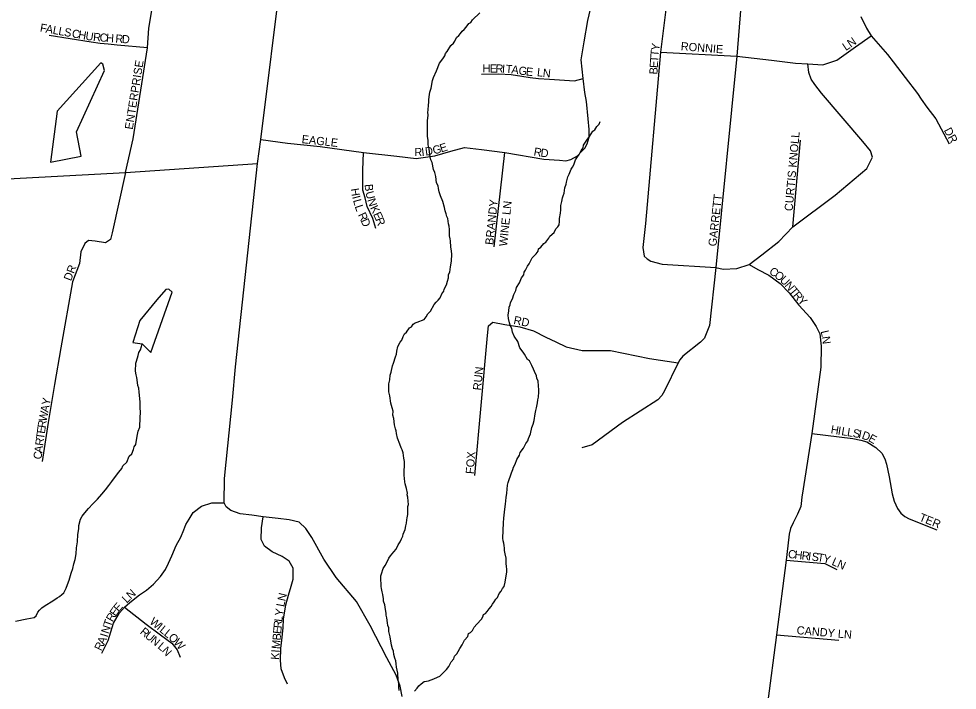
# Model space of a CAD drawing. Extents: x 1310247 to 1664935, y 235267 to 584339.
# Drawn here: x 1474448 to 1480186, y 426214 to 430317 of the extents above; entities that cross this region are included whole.
import ezdxf

# ---------------------------------------------------------------- set-up
doc = ezdxf.new("R2010")
doc.units = 0
for name, color, linetype in [('GM_X_County_Road', 7, 'Continuous'), ('GM_X_Minor_Lake', 7, 'Continuous'), ('GM_X_Minor_River', 7, 'Continuous'), ('GM_X_Township_Road', 7, 'Continuous'), ('GM_X_Township_Subdivision', 7, 'Continuous'), ('GM_X_Township_Subdivision_Text', 7, 'Continuous')]:
    doc.layers.add(name, color=color, linetype=linetype)

msp = doc.modelspace()

# ---------------------------------------------------------------- linework, layer by layer
at = {"layer": 'GM_X_County_Road'}
msp.add_lwpolyline([(1476791.5, 426175.9), (1476780.3, 426238.6), (1476754.6, 426306.9), (1476698.1, 426412.2), (1476596.3, 426608.8), (1476512.6, 426755.8), (1476388.5, 426903), (1476314, 427015.2), (1476240.1, 427146.9), (1476203.6, 427202.7), (1476162.1, 427240.5), (1476102, 427255.6), (1476032.9, 427262.8), (1475942.1, 427273), (1475872.7, 427284.8), (1475802, 427292.6), (1475745.1, 427312), (1475716.1, 427335), (1475703.4, 427359.2), (1475706.4, 427508), (1475754.1, 427986.9), (1475773.3, 428190), (1475907.9, 429432.7), (1475927.9, 429579.2), (1476055.4, 430612.7)], dxfattribs=at)
at = {"layer": 'GM_X_Minor_Lake'}
for points in [[(1474641, 429440.5), (1474829.9, 429476.9), (1474801, 429625.7), (1474972.8, 430000.8), (1474961.6, 430039.1), (1474949.8, 430047.3), (1474681.5, 429752.1)], [(1474682.5, 429753.3), (1474641, 429440.5)], [(1475202.3, 428331.1), (1475255.3, 428277), (1475385.1, 428647), (1475365.5, 428665.4), (1475347.4, 428663.7), (1475291.8, 428598.9)], [(1475291.8, 428598.9), (1475187.4, 428472.6), (1475144.6, 428339.2), (1475202.3, 428331.1)]]:
    msp.add_lwpolyline(points, dxfattribs=at)
at = {"layer": 'GM_X_Minor_River'}
for points in [[(1476837.2, 428428.5), (1476849.4, 428434.2), (1476859.9, 428452), (1476872.1, 428459.6), (1476884.2, 428463.3), (1476926.8, 428480.3), (1476939.2, 428496), (1476949.7, 428513.7), (1476966.2, 428531.3), (1476987.2, 428570.8), (1476999.7, 428586.5), (1477012, 428598.2), (1477024.4, 428611.9), (1477035, 428635.7), (1477047.5, 428653.4), (1477049.8, 428665.3), (1477062.5, 428691), (1477069.1, 428714.9), (1477075.6, 428734.8), (1477076.1, 428754.8), (1477082.5, 428768.6), (1477087.4, 428802.5), (1477091.9, 428824.5), (1477094.3, 428838.4), (1477095.3, 428876.5), (1477093.8, 428898.5), (1477090.4, 428922.7), (1477087.4, 428960.8), (1477085.7, 428972.9), (1477082.1, 428991), (1477081.1, 429029.1), (1477079.6, 429049.1), (1477075.9, 429063.3), (1477070.8, 429097.5), (1477065.1, 429109.6), (1477061.5, 429125.7), (1477055.9, 429143.9), (1477050.4, 429164.1), (1477041.3, 429200.4), (1477026.1, 429234.8), (1477018.7, 429259), (1477013.3, 429281.2), (1477011.7, 429297.3), (1477002.1, 429315.6), (1476997.1, 429353.8), (1476991.7, 429377.9), (1476984.1, 429396.2), (1476975.2, 429438.5), (1476967.6, 429454.7), (1476964, 429472.8), (1476958.8, 429505), (1476957.3, 429523.1), (1476951.9, 429547.2), (1476950.6, 429575.3), (1476947.1, 429597.5), (1476947.5, 429611.5), (1476945.9, 429629.5), (1476947.5, 429693.6), (1476950.4, 429727.6), (1476948.9, 429747.6), (1476951.2, 429759.6), (1476952, 429791.6), (1476954.4, 429805.6), (1476954.9, 429823.6), (1476959.7, 429855.5), (1476962, 429869.5), (1476968.7, 429893.3), (1476977.9, 429941.2), (1476984.4, 429959), (1477001.4, 429998.6), (1477020.7, 430046.2), (1477041.4, 430071.7), (1477051.9, 430091.5), (1477056.3, 430105.4), (1477066.6, 430117.1), (1477089.6, 430154.6), (1477106, 430168.2), (1477114.3, 430180), (1477124.9, 430203.7), (1477139.3, 430215.4), (1477149.6, 430227.1), (1477158, 430240.9), (1477170.3, 430252.6), (1477182.7, 430266.3), (1477199.3, 430287.9), (1477211.5, 430295.6), (1477221.9, 430311.3), (1477267.1, 430354.2)], [(1477695.7, 428989), (1477720.4, 429012.3), (1477731, 429034.1), (1477743.3, 429045.8), (1477751.6, 429057.6), (1477754.2, 429079.5), (1477754.6, 429097.6), (1477759.5, 429129.5), (1477762, 429149.5), (1477762.6, 429175.5), (1477767.3, 429201.4), (1477771.9, 429223.3), (1477776.2, 429235.2), (1477782.6, 429251.1), (1477787.5, 429285), (1477794, 429306.9), (1477796.4, 429318.8), (1477805.2, 429350.6), (1477813.7, 429368.4), (1477824.4, 429398.2), (1477832.8, 429410), (1477841.2, 429425.8), (1477852, 429455.6), (1477860.3, 429467.4), (1477874.8, 429487), (1477885.5, 429512.8), (1477897.9, 429528.5), (1477900.3, 429544.5), (1477925.4, 429581.8), (1477937.8, 429597.5), (1477958.7, 429631.1), (1477970.9, 429638.8), (1477981.5, 429658.5), (1477995.9, 429674.1), (1478002.3, 429690)], [(1477302.2, 426683.6), (1477312.6, 426695.3), (1477323, 426711.1), (1477335.4, 426726.8), (1477343.8, 426740.6), (1477354.2, 426754.3), (1477364.6, 426770.1), (1477374.9, 426781.8), (1477385.6, 426805.6), (1477398, 426819.3), (1477406.4, 426835.1), (1477414.7, 426848.9), (1477421.4, 426874.8), (1477423.8, 426888.8), (1477431, 426936.6), (1477431.5, 426956.6), (1477429.8, 426968.7), (1477428.4, 426990.8), (1477427.1, 427020.9), (1477421.8, 427047), (1477418.3, 427067.2), (1477418.7, 427083.2), (1477415.1, 427099.3), (1477413.4, 427113.4), (1477409.8, 427127.5), (1477408.2, 427143.6), (1477410.6, 427237.6), (1477413.3, 427265.6), (1477420.7, 427321.5), (1477423.5, 427351.5), (1477428.5, 427391.4), (1477431.2, 427417.4), (1477436.5, 427467.3), (1477440.9, 427483.2), (1477460.4, 427542.8), (1477469, 427562.6), (1477473.3, 427576.5), (1477483.9, 427596.3), (1477492.6, 427624.1), (1477509.3, 427649.7), (1477513.8, 427667.6), (1477534.5, 427693.1), (1477547.3, 427722.8), (1477559.7, 427738.5), (1477564, 427752.5), (1477576.8, 427780.2), (1477585.8, 427820), (1477592.3, 427839.8), (1477598.9, 427861.7), (1477606, 427903.6), (1477608.5, 427923.6), (1477612.9, 427939.5), (1477619.7, 427971.3), (1477622.2, 427989.3), (1477624.6, 428005.3), (1477627.4, 428037.2), (1477627.7, 428049.2), (1477626.3, 428073.3), (1477623.1, 428103.5), (1477615.5, 428121.7), (1477613.9, 428135.8), (1477600.5, 428162.1), (1477594.9, 428176.3), (1477585.4, 428198.6), (1477570.1, 428227), (1477558.3, 428235.4), (1477541, 428267.9), (1477531.3, 428280.1), (1477512, 428306.7), (1477498.9, 428345.1), (1477477.7, 428377.7), (1477466.2, 428402), (1477462.8, 428424.2), (1477455.1, 428438.4), (1477447.6, 428458.6), (1477442.3, 428484.8), (1477440.8, 428506.9), (1477443.5, 428532.8), (1477446.1, 428554.8), (1477452.4, 428568.6), (1477454.8, 428582.6), (1477467.4, 428606.3), (1477474.1, 428632.2), (1477486.7, 428655.9), (1477491.2, 428675.8), (1477510, 428703.3), (1477520.8, 428735.1), (1477535.3, 428752.8), (1477537.7, 428768.7), (1477546, 428780.5), (1477558.7, 428806.2), (1477569.1, 428820), (1477586.1, 428855.6), (1477610.8, 428881), (1477623.2, 428896.7), (1477625.6, 428910.7), (1477639.9, 428922.3), (1477658.5, 428943.8), (1477670.7, 428951.5), (1477689.4, 428977.1), (1477695.7, 428989)], [(1476772.9, 426212.7), (1476771.4, 426234.7), (1476771.9, 426254.8), (1476768.4, 426274.9), (1476765.6, 426319), (1476756.4, 426355.3), (1476755, 426375.4), (1476753.4, 426393.5), (1476747.8, 426409.6), (1476740.3, 426431.9), (1476738.8, 426451.9), (1476733.2, 426466.1), (1476725.8, 426490.3), (1476719, 426540.6), (1476709.8, 426572.9), (1476710.4, 426594.9), (1476704.7, 426609.1), (1476703.1, 426625.1), (1476697.9, 426657.3), (1476694.3, 426673.5), (1476694.7, 426685.5), (1476689.2, 426707.6), (1476685.9, 426735.8), (1476678.4, 426758), (1476678.8, 426772), (1476673.4, 426798.2), (1476669.9, 426816.3), (1476666.4, 426836.5), (1476662.7, 426848.6), (1476663, 426860.6), (1476661.8, 426892.7), (1476662.3, 426912.7), (1476666.6, 426924.6), (1476675.5, 426958.4), (1476688, 426976.1), (1476702.7, 427003.8), (1476711.2, 427021.6), (1476721.6, 427035.3), (1476740.2, 427058.9), (1476754.7, 427076.5), (1476767.4, 427102.2), (1476779.9, 427121.9), (1476788.4, 427139.8), (1476796.8, 427155.5), (1476799.1, 427167.5), (1476809.9, 427197.3), (1476814.5, 427219.2), (1476818.9, 427235.1), (1476821.4, 427255.1), (1476821.7, 427267.1), (1476826.3, 427287), (1476827, 427317), (1476827.5, 427337), (1476829.8, 427349), (1476828.3, 427369.1), (1476826.9, 427393.1), (1476823.3, 427407.3), (1476823.6, 427419.3), (1476818.3, 427447.5), (1476811, 427475.7), (1476809.3, 427487.8), (1476804.3, 427528), (1476806.4, 427612), (1476802.9, 427632.1), (1476797.7, 427664.3), (1476792.2, 427682.5), (1476786.5, 427694.7), (1476777, 427717), (1476764, 427755.4), (1476756.6, 427783.6), (1476755.1, 427799.7), (1476751.3, 427811.8), (1476745.9, 427836), (1476740.9, 427874.1), (1476735.4, 427894.3), (1476736.1, 427920.4), (1476730.6, 427940.5), (1476723.3, 427968.8), (1476716.4, 428013), (1476711, 428037.2), (1476711.3, 428049.2), (1476709.7, 428065.3), (1476710.2, 428087.3), (1476716.8, 428111.2), (1476717.6, 428139.2), (1476724, 428157), (1476733.1, 428196.9), (1476739.5, 428212.7), (1476750.5, 428252.5), (1476756.9, 428268.4), (1476759.4, 428286.3), (1476766.1, 428314.2), (1476778.9, 428341.9), (1476789.2, 428353.6), (1476797.8, 428375.5), (1476806.2, 428391.3), (1476818.5, 428403), (1476837.2, 428428.5)], [(1475178.7, 427796.9), (1475187.3, 427820.7), (1475190.9, 427880.7), (1475191.6, 427910.7), (1475190.4, 427942.8), (1475189.3, 427976.9), (1475184.8, 428035.1), (1475181.4, 428059.2), (1475175.8, 428075.4), (1475170.7, 428111.6), (1475169, 428125.6), (1475165.4, 428141.8), (1475162, 428163.9), (1475163.2, 428211.9), (1475167.5, 428225.8), (1475178.4, 428259.6), (1475180.9, 428277.5), (1475191.4, 428295.3), (1475197.9, 428315.2), (1475202.3, 428331.1)], [(1474427.3, 426636.6), (1474497.8, 426650.8), (1474542.1, 426657.7), (1474554.4, 426669.4), (1474565, 426691.1), (1474575.3, 426702.9), (1474587.8, 426718.6), (1474608.2, 426732.1), (1474657, 426760.8), (1474681.5, 426778.2), (1474695.8, 426785.9), (1474710.2, 426799.5), (1474722.4, 426809.2), (1474728.8, 426821), (1474737.2, 426838.8), (1474745.8, 426860.7), (1474756.5, 426886.4), (1474767.6, 426930.2), (1474778.4, 426958), (1474785.1, 426985.8), (1474791.8, 427013.7), (1474798.7, 427047.6), (1474801.6, 427083.6), (1474806.6, 427121.5), (1474809.7, 427165.5), (1474814.6, 427199.4), (1474815.1, 427221.4), (1474826.1, 427259.2), (1474834.6, 427277), (1474851.2, 427298.6), (1474873.9, 427324.1), (1474900.7, 427353.4), (1474929.5, 427382.7), (1474956.3, 427412), (1474977.1, 427439.5), (1474997.8, 427465), (1475016.5, 427490.6), (1475039.3, 427520), (1475060.1, 427547.6), (1475078.7, 427569.1), (1475083.1, 427585), (1475107.7, 427608.4), (1475122.7, 427644.1), (1475139.1, 427659.7), (1475149.8, 427685.4), (1475154.2, 427701.3), (1475162.6, 427715.1), (1475171.9, 427767), (1475178.7, 427796.9)], [(1476867, 426208.2), (1476883.5, 426225.8), (1476893.9, 426241.5), (1476908.3, 426253.2), (1476926.7, 426266.7), (1476940.8, 426270.4), (1476952.9, 426272.1), (1476985.2, 426283.2), (1477007.6, 426294.7), (1477021.8, 426300.3), (1477044.4, 426321.8), (1477062.9, 426341.3), (1477077.4, 426359), (1477092.2, 426388.6), (1477108.7, 426406.2), (1477111.1, 426422.2), (1477125.5, 426435.8), (1477133.9, 426451.6), (1477144.4, 426469.4), (1477159, 426491), (1477173.8, 426520.7), (1477194.4, 426542.2), (1477196.8, 426560.1), (1477209.1, 426567.8), (1477221.4, 426579.5), (1477231.9, 426599.3), (1477248.4, 426616.9), (1477277.3, 426648.2), (1477285.7, 426662), (1477290, 426675.9), (1477302.2, 426683.6)]]:
    msp.add_lwpolyline(points, dxfattribs=at)
at = {"layer": 'GM_X_Township_Road'}
msp.add_lwpolyline([(1473185.4, 429274), (1473244.5, 429278), (1475100.5, 429377.4), (1475907.9, 429432.7)], dxfattribs=at)
at = {"layer": 'GM_X_Township_Subdivision'}
for points in [[(1478923.6, 432100.5), (1478823.4, 431394.6), (1478819, 431348.6), (1478816.8, 431318.6), (1478820.5, 431280.5), (1478847.7, 431190.3), (1478880.8, 431072), (1478894.4, 431021.9), (1478898.1, 430987.9), (1478903.6, 430927.8), (1478902.9, 430845.7), (1478887.8, 430697.8), (1478838.1, 430088.4), (1478709.2, 428797.1)], [(1478446.7, 430717.5), (1478371.3, 430114.3), (1478279.7, 429066.6), (1478263.8, 428919.2), (1478271.7, 428866.9), (1478289.2, 428851), (1478313, 428835.2), (1478381.1, 428817.7), (1478709.2, 428797.1), (1478755.2, 428787.6), (1478837.5, 428791.4), (1478914.7, 428815.9), (1478990.4, 428874.1), (1479096, 428955.6), (1479180.5, 429046.5), (1479439.7, 429240.3), (1479632.5, 429402.7), (1479667.3, 429470.8), (1479655.7, 429510), (1479609.3, 429568), (1479355.6, 429862.2), (1479315, 429915.9), (1479293.3, 429949.2), (1479278.8, 429988.3), (1479273, 430042)], [(1475100.5, 429377.4), (1475146.9, 429584.2), (1475234.3, 430140.7), (1475243.1, 430260.1), (1475271.9, 430428.2)], [(1475927.9, 429579.2), (1476089.9, 429557), (1476289.6, 429537.1), (1476555.9, 429499.3), (1476760.1, 429477.1), (1476877.8, 429463.8), (1476991, 429479.4), (1477088.6, 429508.2), (1477173, 429530.4), (1477277.3, 429519.3), (1477419.3, 429499.3), (1477659.2, 429459.5), (1477753, 429452.6), (1477792.9, 429450.3), (1477823, 429458), (1477863.1, 429479.7), (1477889.3, 429505.4), (1477909, 429526.2), (1477922.9, 429552.6), (1477934.9, 429593.8), (1477935.4, 429640.8), (1477930, 429706.2), (1477919.3, 429810.9), (1477909.3, 429867.2), (1477899, 429952.4), (1477886.2, 430066.1), (1477904.1, 430177.1), (1477927.3, 430306.9), (1477958.7, 430438.5)], [(1479596.3, 430331.9), (1479631, 430259.4), (1479660, 430213.1), (1479758.6, 430100), (1479793.4, 430055), (1479867.3, 429959.4), (1479942.7, 429860.8), (1479965.9, 429826), (1479999.2, 429776.7), (1480055.8, 429705.7), (1480136.8, 429552.6)], [(1475234.3, 430140.7), (1475049.6, 430156.2), (1474994.3, 430162.8), (1474944.5, 430166.1), (1474891.4, 430175), (1474632.6, 430215.9)], [(1478371.3, 430114.3), (1478838.1, 430088.4), (1479051.2, 430065.2), (1479196.2, 430046.4), (1479273, 430042), (1479364.6, 430036.8), (1479449.8, 430065.1), (1479564.4, 430146.4), (1479660, 430213.1)], [(1477277, 429979.3), (1477383, 429981), (1477458.2, 429977.4), (1477522.7, 429966.7), (1477573.7, 429958.6), (1477626.5, 429952.4), (1477692.8, 429947.9), (1477845.9, 429938.9), (1477899, 429952.4)], [(1479180.5, 429046.5), (1479226.6, 429575.2)], [(1476631.4, 429035.5), (1476613.6, 429097.6), (1476578.1, 429170.9), (1476564.8, 429224.1), (1476551.5, 429270.7), (1476551.5, 429392.8), (1476555.9, 429499.3)], [(1477355, 428924.5), (1477419.3, 429499.3)], [(1475100.5, 429377.4), (1475017.9, 429010), (1475007.8, 428967.9), (1474978.8, 428947.8), (1474914.7, 428957.9), (1474874.6, 428962.9), (1474851, 428944.1), (1474827.5, 428893.7), (1474818.5, 428822.6), (1474776.3, 428709.4), (1474704.2, 428306.6), (1474665.7, 428082.8), (1474627.1, 427850.3), (1474591.1, 427612.8)], [(1478914.7, 428815.9), (1478967.6, 428786), (1479034.2, 428749.6), (1479104, 428700.4), (1479157.9, 428641.8), (1479216.5, 428567.3), (1479286.2, 428492.8), (1479322.7, 428437.3), (1479344.9, 428391.3), (1479354.2, 428317), (1479352.8, 428188.4), (1479297.1, 427782.3), (1479236.9, 427406.5)], [(1478709.2, 428797.1), (1478671.2, 428443.6), (1478641.8, 428371.9), (1478639.7, 428365.9), (1478615.6, 428342), (1478509.1, 428254.7), (1478488.9, 428232.8), (1478479.1, 428215.2), (1478395.6, 428043.3), (1478379.4, 428015.4), (1478355.2, 427989.5), (1478138.4, 427850.9), (1477953.6, 427714), (1477889.6, 427696.4)], [(1477236.6, 427525.8), (1477314.3, 428381.8), (1477320.1, 428441.8), (1477346, 428462.7), (1477418.9, 428448.4), (1477512.4, 428434.1), (1477594.8, 428410.3), (1477671, 428372.3), (1477731.2, 428343.8), (1477794.6, 428312.1), (1477892.9, 428289.9), (1478065.6, 428289.9), (1478303.4, 428242.3), (1478479.1, 428215.2)], [(1479297.1, 427782.3), (1479547.5, 427753.3), (1479597.3, 427743), (1479633.2, 427732.7), (1479688.8, 427698.3), (1479724.5, 427662.1), (1479742.2, 427627.9), (1479753.9, 427595.8), (1479769.3, 427517.6), (1479788.4, 427413.4), (1479800, 427369.4), (1479821.6, 427325.2), (1479841.4, 427297), (1479865.2, 427276.8), (1479893, 427260.7), (1480060.2, 427193.5)], [(1479236.9, 427406.5), (1479235.1, 427395.2), (1479232.8, 427374.1), (1479228.6, 427337.2), (1479208.3, 427289.3), (1479181.9, 427237.4), (1479165.7, 427201.5), (1479157.4, 427167.5), (1479150.9, 427097.5), (1479139.4, 427008.4), (1479080.8, 426552.6), (1479026.8, 426132.8), (1478974.1, 425722.9), (1478957.2, 425591.7), (1478951.6, 425565.6)], [(1474956.4, 426439.6), (1474995, 426518.9), (1475026.6, 426623), (1475064.2, 426686.3), (1475094.8, 426721.1), (1475126.9, 426749.5), (1475185.9, 426796.8), (1475227.8, 426826.2), (1475271.7, 426863), (1475313.8, 426908.8), (1475345.2, 426952.8), (1475363.4, 426990.3), (1475382.7, 427034.8), (1475410.7, 427098.7), (1475439, 427149.3), (1475457.2, 427193.5), (1475469.6, 427226.4), (1475489.9, 427258.8), (1475513.5, 427299.3), (1475564.9, 427339.2), (1475628.4, 427358.6), (1475703.4, 427359.2)], [(1476090.6, 426250.5), (1476072, 426290.7), (1476052.7, 426344.2), (1476047.3, 426397.1), (1476050.9, 426468.7), (1476055.2, 426521), (1476064.2, 426595.5), (1476067.2, 426648.4), (1476081, 426735.6), (1476096.6, 426795.7), (1476112.9, 426851), (1476126.1, 426893.7), (1476126.1, 426961), (1476100.2, 427002.5), (1476058.1, 427032), (1475996.2, 427060.2), (1475951.1, 427094.5), (1475929.5, 427135.3), (1475932.5, 427206.9), (1475942.1, 427273)], [(1479139.4, 427008.4), (1479375.7, 426987.9), (1479449.2, 426951.4)], [(1475094.8, 426721.1), (1475227.6, 426618.8), (1475314.3, 426553.4), (1475383.8, 426501.1), (1475417.1, 426460.9), (1475434.3, 426416.1)], [(1479080.8, 426552.6), (1479461.8, 426521)]]:
    msp.add_lwpolyline(points, dxfattribs=at)

# ---------------------------------------------------------------- texts
at = {"layer": 'GM_X_Township_Subdivision_Text'}
for s, rotation, p in [('F', 349.78312, (1474574.7, 430239.8)), ('A', 349.79588, (1474609.4, 430233.6)), ('L', 349.78312, (1474652.7, 430225.8)), ('L', 349.79639, (1474687.3, 430219.6)), ('S', 349.78312, (1474721.9, 430213.3)), ('C', 349.79507, (1474769.6, 430204.8)), ('H', 349.78312, (1474808.5, 430197.7)), ('U', 351.14911, (1474853.1, 430189.7)), ('R', 355.29397, (1474900.5, 430182.5)), ('C', 355.92599, (1474940.6, 430179.2)), ('H', 355.90971, (1474980.1, 430176.4)), ('R', 355.91611, (1475037.1, 430172.3)), ('D', 355.90971, (1475076.6, 430169.5)), ('N', 34.85615, (1479534.6, 430139.7)), ('Y', 81.37845, (1478362.1, 430119.6)), ('RONNIE', 355.59969, (1478494.1, 430125.5)), ('L', 33.87951, (1479504.7, 430119.6)), ('T', 86.36141, (1478357, 430050.6)), ('T', 85.02078, (1478359.2, 430085.4)), ('ENTERPRISE', 80.99123, (1475144.5, 429638)), ('H', 359.95628, (1477283.4, 429989.2)), ('E', 359.94536, (1477327.4, 429989.1)), ('R', 358.32388, (1477362.2, 429989.1)), ('I', 357.20091, (1477401.6, 429987.9)), ('T', 355.62435, (1477423.2, 429986.9)), ('A', 352.39236, (1477457.5, 429984.3)), ('G', 351.59786, (1477500.9, 429978.5)), ('E', 353.31884, (1477546.1, 429971.8)), ('B', 86.37973, (1478352.2, 429975.9)), ('E', 86.36401, (1478354.7, 430015.4)), ('L', 353.75936, (1477614.5, 429967.1)), ('N', 354.23262, (1477649.9, 429963.2)), ('CURTIS KNOLL', 84.85779, (1479179.2, 429140.2)), ('DR', 297.89669, (1480102.8, 429636.3)), ('EAGLE', 353.80013, (1476175.6, 429557.9)), ('E', 17.71113, (1477030.7, 429500.1)), ('R', 359.97571, (1476866.5, 429478.1)), ('I', 6.38522, (1476912.2, 429478.4)), ('D', 7.42859, (1476935.1, 429481)), ('G', 14.89508, (1476985.7, 429488.1)), ('R', 349.42361, (1477593.4, 429482.9)), ('D', 353.54856, (1477636.2, 429475.1)), ('H', 279.21803, (1476477.5, 429278)), ('B', 274.49743, (1476562.5, 429305.5)), ('I', 284.85694, (1476485.7, 429229.4)), ('L', 284.88577, (1476491.3, 429208.2)), ('U', 284.01442, (1476567, 429257.2)), ('N', 287.71315, (1476578.6, 429211.2)), ('BRANDY', 84.19295, (1477348.9, 428933.5)), ('GARRETT', 83.75803, (1478712.9, 428924.8)), ('L', 288.44859, (1476501.3, 429170.9)), ('K', 295.11818, (1476594.5, 429162.9)), ('WINE LN', 84.09359, (1477433.5, 428924.8)), ('R', 295.53838, (1476520.4, 429119.4)), ('E', 294.5977, (1476613.2, 429123.1)), ('R', 291.37751, (1476627.5, 429091.8)), ('D', 293.68947, (1476537.3, 429084)), ('DR', 68.74715, (1474766.7, 428711.6)), ('C', 323.96549, (1479031.3, 428764.2)), ('O', 323.8778, (1479063.3, 428740.9)), ('U', 315.47913, (1479097.4, 428716.3)), ('N', 310.14139, (1479127.9, 428686.3)), ('T', 309.89303, (1479156.2, 428652.7)), ('R', 309.90573, (1479178.8, 428625.7)), ('Y', 313.8207, (1479206.7, 428592.5)), ('RD', 348.1148, (1477469.9, 428453.4)), ('L', 283.6254, (1479350, 428407.2)), ('N', 277.29854, (1479358, 428374.4)), ('RUN', 84.14739, (1477274.1, 428044.7)), ('A', 78.98155, (1474627.7, 427909.1)), ('Y', 79.00923, (1474636.1, 427952.3)), ('W', 79.39893, (1474617.2, 427853)), ('R', 81.69134, (1474611.6, 427814.3)), ('T', 82.29882, (1474602.2, 427744.7)), ('E', 82.32227, (1474606.9, 427779.6)), ('H', 350.53768, (1479409.9, 427784.7)), ('I', 350.54541, (1479453.3, 427777.4)), ('L', 350.55842, (1479475.1, 427773.8)), ('L', 350.53319, (1479509.8, 427768)), ('S', 350.53319, (1479544.5, 427762.3)), ('I', 349.3159, (1479578.9, 427756.5)), ('D', 339.76111, (1479598.4, 427753)), ('E', 331.89538, (1479638.1, 427738.5)), ('R', 82.31157, (1474596.9, 427705.5)), ('C', 82.32671, (1474585.7, 427622.6)), ('A', 82.3057, (1474591, 427661.9)), ('FOX', 85.90883, (1477230, 427534)), ('TER', 338.19256, (1479948.9, 427251.7)), ('C', 353.54441, (1479149.4, 427023.1)), ('H', 353.54441, (1479188.8, 427018.6)), ('R', 353.54441, (1479232.5, 427013.7)), ('I', 353.54441, (1479271.8, 427009.2)), ('S', 353.54441, (1479293.7, 427006.8)), ('T', 350.6618, (1479328, 427002.9)), ('Y', 344.89658, (1479361.5, 426997.5)), ('L', 336.24875, (1479414.4, 426982)), ('N', 336.24875, (1479446.6, 426967.8)), ('N', 42.40305, (1475132.8, 426767.3)), ('N', 76.6318, (1476077.2, 426754.9)), ('E', 50.06849, (1475059.4, 426689.4)), ('L', 43.58963, (1475107.5, 426743.2)), ('L', 79.28469, (1476070.7, 426720.9)), ('E', 55.68849, (1475040.4, 426661.4)), ('Y', 81.46491, (1476062.2, 426664.9)), ('T', 70.47662, (1475010.2, 426597)), ('R', 59.74006, (1475020.9, 426628)), ('W', 320.48937, (1475243.4, 426625.5)), ('R', 84.96608, (1476054.8, 426591.3)), ('L', 83.34602, (1476058.2, 426630.4)), ('N', 72.36691, (1474997, 426555.5)), ('R', 320.52093, (1475184.9, 426564.1)), ('I', 320.4799, (1475287.5, 426589.1)), ('L', 320.4862, (1475304.5, 426575.1)), ('L', 320.5039, (1475331.6, 426552.7)), ('E', 84.96635, (1476051.7, 426556.2)), ('CANDY LN', 355.16937, (1479202.6, 426557.1)), ('A', 66.24342, (1474970.6, 426488.5)), ('I', 72.84181, (1474990.5, 426534.6)), ('U', 320.52457, (1475215.5, 426539)), ('N', 320.46304, (1475249.4, 426511)), ('O', 319.40819, (1475358.6, 426530.4)), ('W', 311.40736, (1475390.7, 426503.1)), ('M', 84.98528, (1476043.6, 426464.2)), ('B', 84.96608, (1476048.2, 426516.8)), ('R', 63.65218, (1474952, 426450.7)), ('L', 319.38982, (1475293.3, 426474.7)), ('N', 312.4178, (1475318.9, 426452.9)), ('K', 84.96587, (1476037.8, 426398.4)), ('I', 85.00504, (1476041.7, 426442.3))]:
    msp.add_text(s, height=50, rotation=rotation, dxfattribs=at).set_placement(p)

doc.saveas('drawing.dxf')
